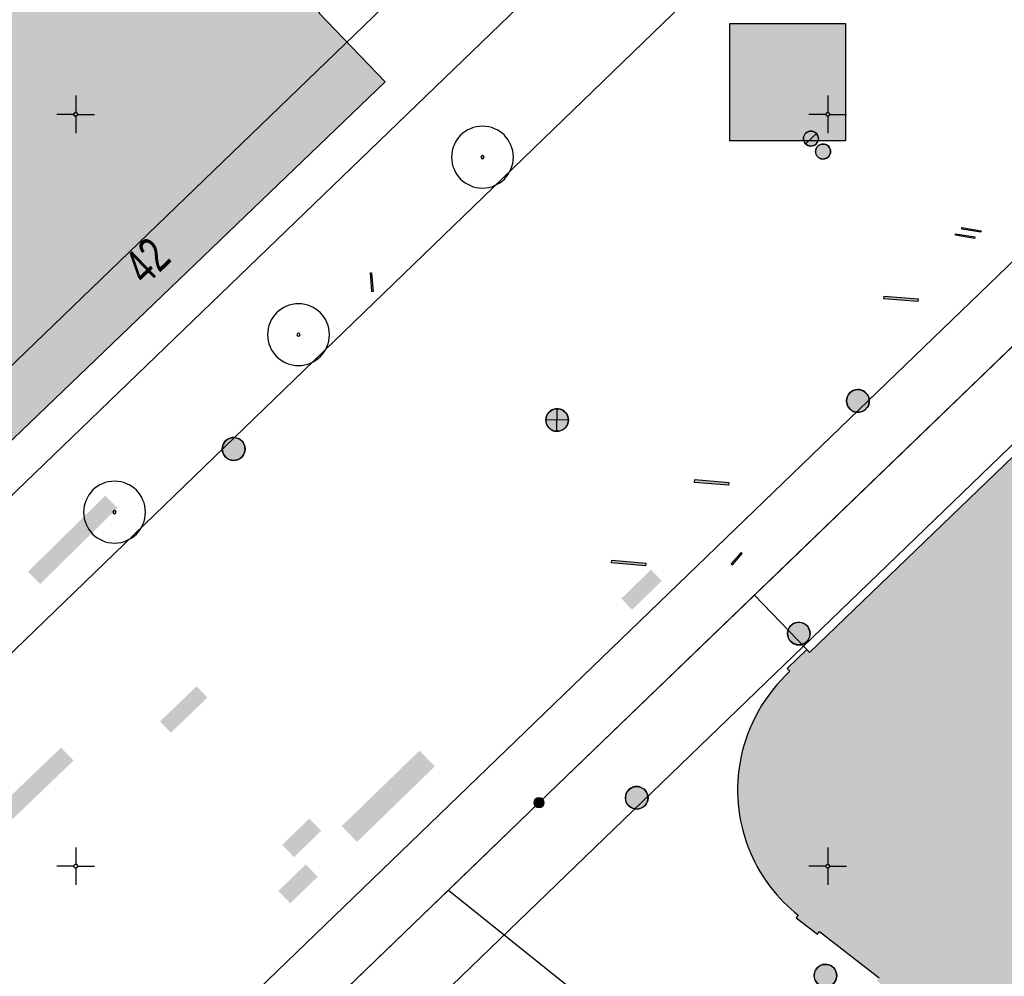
# Model space of a CAD drawing. Header units: metres. Extents: x 2695560 to 2696939, y 1260491 to 1262050.
# Tile 829 of 1005: x 2696174 to 2696207, y 1261446 to 1261478. Entities that reach past the tile are written whole.
import ezdxf

# ---------------------------------------------------------------- set-up
doc = ezdxf.new("R2010")
doc.units = ezdxf.units.M
doc.linetypes.add('AUSGEZOGEN', pattern=[0])
for name, color, linetype in [('XR$1$AV_Gebäudeflächen (BB)', 7, 'AUSGEZOGEN'), ('XR$1$AV_Grenzpunkte', 7, 'AUSGEZOGEN'), ('XR$1$AV_Haus-Nr.', 7, 'AUSGEZOGEN'), ('XR$1$AV_Koordinatennetzpunkte', 7, 'AUSGEZOGEN'), ('XR$1$AV_Linien (BB)', 7, 'AUSGEZOGEN'), ('XR$1$AW_LK_Schachtdeckel', 24, 'AUSGEZOGEN'), ('XR$1$AW_LK_Zwischenpunkt', 24, 'AUSGEZOGEN'), ('XR$1$EW_LK_Knoten', 1, 'AUSGEZOGEN'), ('XR$1$GA_LK_Absperrarmatur', 32, 'AUSGEZOGEN'), ('XR$1$GA_LK_Rohrleitungsteil', 32, 'AUSGEZOGEN'), ('XR$1$GA_LK_Siphon', 32, 'AUSGEZOGEN'), ('XR$1$GR_Baum', 94, 'AUSGEZOGEN'), ('XR$1$Liegenschaftsgrenzen', 7, 'AUSGEZOGEN'), ('XR$1$PFAV', 255, 'AUSGEZOGEN'), ('XR$1$PFAW', 255, 'AUSGEZOGEN'), ('XR$1$PFEW', 255, 'AUSGEZOGEN'), ('XR$1$PFGA', 255, 'AUSGEZOGEN'), ('XR$1$RP_Abstandslinie', 7, 'AUSGEZOGEN')]:
    doc.layers.add(name, color=color, linetype=linetype)
doc.styles.add('ARIAL', font='arial.ttf')

# ---------------------------------------------------------------- blocks, each defined once
blk = doc.blocks.new('COMPLEXOBJECT_570')
at = {"layer": 'XR$1$AV_Linien (BB)', "color": 7, "linetype": 'AUSGEZOGEN', "transparency": 33554687}
blk.add_lwpolyline([(6122.944, 11389.806), (6147.719, 11413.717), (6200.105, 11464.281), (6253.274, 11515.569)], dxfattribs=at)
blk = doc.blocks.new('COMPLEXOBJECT_580')
at = {"layer": 'XR$1$AV_Linien (BB)', "color": 7, "linetype": 'AUSGEZOGEN', "transparency": 33554687}
blk.add_lwpolyline([(6227.704, 11510.007), (6196.498, 11479.946), (6159.711, 11444.383)], dxfattribs=at)
blk = doc.blocks.new('COMPLEXOBJECT_585')
at = {"layer": 'XR$1$AV_Linien (BB)', "color": 7, "linetype": 'AUSGEZOGEN', "transparency": 33554687}
for points in [[(6199.308, 11457.202), (6198.652, 11456.571), (6198.743, 11456.478), (6198.584, 11456.324)], [(6199.02, 11448.366), (6198.954, 11448.284), (6199.654, 11447.739), (6199.726, 11447.831), (6201.71, 11446.287)]]:
    blk.add_lwpolyline(points, dxfattribs=at)
for centre, radius, start, end in [((6202.336, 11452.536), 5.332, 134.7271, 170.7276), ((6202.351, 11452.534), 5.347, 170.7377, 203.2368), ((6202.303, 11452.525), 5.299, 203.3535, 231.7191)]:
    blk.add_arc(centre, radius, start, end, dxfattribs=at)
blk = doc.blocks.new('BAV15')
at = {"layer": 'XR$1$PFAV', "transparency": 33554687}
blk.add_hatch(color=7, dxfattribs=at).paths.add_polyline_path([(0.5, 0), (0.49, 0.1), (0.46, 0.2), (0.41, 0.29), (0.34, 0.36), (0.26, 0.42), (0.17, 0.47), (0.08, 0.49), (-0.03, 0.5), (-0.13, 0.48), (-0.22, 0.45), (-0.31, 0.4), (-0.38, 0.33), (-0.44, 0.24), (-0.48, 0.15), (-0.5, 0.05), (-0.5, -0.05), (-0.48, -0.15), (-0.44, -0.24), (-0.38, -0.33), (-0.31, -0.4), (-0.22, -0.45), (-0.13, -0.48), (-0.03, -0.5), (0.08, -0.49), (0.17, -0.47), (0.26, -0.42), (0.34, -0.36), (0.41, -0.29), (0.46, -0.2), (0.49, -0.1)])
at = {"color": 7, "transparency": 33554687}
for start, end in [(90, 270), (270, 90)]:
    blk.add_arc((0, 0), 0.5, start, end, dxfattribs=at)
at = {"layer": 'XR$1$PFAV', "transparency": 33554687}
blk.add_circle((0, 0), 0.5, dxfattribs=at)
blk = doc.blocks.new('BAV2041')
at = {"color": 7, "transparency": 33554687}
for p, q in [((0, 0.5), (0, 0.05)), ((-0.05, 0), (-0.5, 0)), ((0.05, 0), (0.5, 0)), ((0, -0.05), (0, -0.5))]:
    blk.add_line(p, q, dxfattribs=at)
blk.add_circle((0, 0), 0.05, dxfattribs=at)
for start, end in [(90, 270), (270, 90)]:
    blk.add_arc((0, 0), 0.05, start, end, dxfattribs=at)
blk = doc.blocks.new('WBGR1')
at = {"color": 94, "transparency": 33554687}
for radius, start, end in [(1, 90, 270), (1, 270, 90), (0.05, 90, 270), (0.05, 270, 90)]:
    blk.add_arc((0, 0), radius, start, end, dxfattribs=at)
blk = doc.blocks.new('BAW2092')
at = {"true_color": 0x000000, "transparency": 33554687}
blk.add_hatch(color=18, dxfattribs=at).paths.add_polyline_path([(-0.03, 0.5), (-0.03, -0.5), (0.03, -0.5), (0.03, 0.5)])
at = {"transparency": 33554687}
blk.add_lwpolyline([(-0.03, 0.5), (0.03, 0.5), (0.03, -0.5), (-0.03, -0.5), (-0.03, 0.5)], close=True, dxfattribs=at)
blk = doc.blocks.new('BAW2088')
at = {"layer": 'XR$1$PFAW', "transparency": 33554687}
blk.add_hatch(color=253, dxfattribs=at).paths.add_polyline_path([(0.51, 0), (0.5, 0.101), (0.47, 0.197), (0.421, 0.286), (0.355, 0.362), (0.275, 0.424), (0.184, 0.469), (0.086, 0.494), (-0.015, 0.499), (-0.115, 0.484), (-0.21, 0.449), (-0.296, 0.395), (-0.369, 0.326), (-0.427, 0.243), (-0.467, 0.15), (-0.487, 0.051), (-0.487, -0.051), (-0.467, -0.15), (-0.427, -0.243), (-0.369, -0.326), (-0.296, -0.395), (-0.21, -0.449), (-0.115, -0.484), (-0.015, -0.499), (0.086, -0.494), (0.184, -0.469), (0.275, -0.424), (0.355, -0.362), (0.421, -0.286), (0.47, -0.197), (0.5, -0.101)])
at = {"transparency": 33554687}
for start, end in [(91.1948, 268.8052), (268.8052, 91.1948)]:
    blk.add_arc((0.01, 0), 0.5, start, end, dxfattribs=at)
at = {"layer": 'XR$1$PFAW', "transparency": 33554687}
blk.add_circle((0.01, 0), 0.5, dxfattribs=at)
blk = doc.blocks.new('BAW2082')
at = {"layer": 'XR$1$PFAW', "transparency": 33554687}
blk.add_hatch(color=7, dxfattribs=at).paths.add_polyline_path([(0.509, -0.003), (0.499, 0.098), (0.469, 0.194), (0.42, 0.283), (0.354, 0.359), (0.274, 0.421), (0.183, 0.466), (0.085, 0.491), (-0.016, 0.496), (-0.116, 0.481), (-0.211, 0.446), (-0.297, 0.392), (-0.37, 0.323), (-0.428, 0.24), (-0.468, 0.147), (-0.488, 0.047), (-0.488, -0.054), (-0.468, -0.153), (-0.428, -0.246), (-0.37, -0.329), (-0.297, -0.398), (-0.211, -0.452), (-0.116, -0.487), (-0.016, -0.502), (0.085, -0.497), (0.183, -0.472), (0.274, -0.427), (0.354, -0.366), (0.42, -0.289), (0.469, -0.2), (0.499, -0.104)])
at = {"transparency": 33554687}
for start, end in [(91.1948, 268.8052), (268.8052, 91.1948)]:
    blk.add_arc((0.01, 0), 0.5, start, end, dxfattribs=at)
at = {"layer": 'XR$1$PFAW', "transparency": 33554687}
blk.add_circle((0.009, -0.003), 0.5, dxfattribs=at)
blk = doc.blocks.new('BGA14')
at = {"transparency": 33554687}
blk.add_hatch(color=36, dxfattribs=at).paths.add_polyline_path([(-0.05, -0.5), (0.05, -0.5), (0.05, 0.5), (-0.05, 0.5)])
at = {"color": 32, "transparency": 33554687}
blk.add_lwpolyline([(-0.05, -0.5), (0.05, -0.5), (0.05, 0.5), (-0.05, 0.5), (-0.05, -0.5)], close=True, dxfattribs=at)
blk = doc.blocks.new('BGA2013')
at = {"transparency": 33554687}
blk.add_hatch(color=36, dxfattribs=at).paths.add_polyline_path([(-0.291, -0.409), (0.352, 0.357), (0.291, 0.409), (-0.352, -0.357)])
at = {"color": 32, "transparency": 33554687}
blk.add_lwpolyline([(-0.291, -0.409), (-0.352, -0.357), (0.291, 0.409), (0.352, 0.357), (-0.291, -0.409)], close=True, dxfattribs=at)
blk = doc.blocks.new('BGA15')
at = {"layer": 'XR$1$PFGA', "transparency": 33554687}
blk.add_hatch(color=7, dxfattribs=at).paths.add_polyline_path([(0.5, 0), (0.49, 0.101), (0.459, 0.197), (0.41, 0.286), (0.344, 0.362), (0.264, 0.424), (0.174, 0.469), (0.076, 0.494), (-0.025, 0.499), (-0.125, 0.484), (-0.22, 0.449), (-0.306, 0.395), (-0.379, 0.326), (-0.437, 0.243), (-0.477, 0.15), (-0.497, 0.051), (-0.497, -0.051), (-0.477, -0.15), (-0.437, -0.243), (-0.379, -0.326), (-0.306, -0.395), (-0.22, -0.449), (-0.125, -0.484), (-0.025, -0.499), (0.076, -0.494), (0.174, -0.469), (0.264, -0.424), (0.344, -0.362), (0.41, -0.286), (0.459, -0.197), (0.49, -0.101)])
at = {"color": 32, "transparency": 33554687}
for start, end in [(91.19481, 268.80519), (268.80519, 91.19481)]:
    blk.add_arc((0, 0), 0.5, start, end, dxfattribs=at)
at = {"layer": 'XR$1$PFGA', "transparency": 33554687}
blk.add_circle((0, 0), 0.5, dxfattribs=at)
blk = doc.blocks.new('BGA965')
at = {"layer": 'XR$1$PFGA', "transparency": 33554687}
blk.add_hatch(color=7, dxfattribs=at).paths.add_polyline_path([(0.5, 0), (0.49, 0.101), (0.459, 0.197), (0.41, 0.286), (0.344, 0.362), (0.264, 0.424), (0.174, 0.469), (0.076, 0.494), (-0.025, 0.499), (-0.125, 0.484), (-0.22, 0.449), (-0.306, 0.395), (-0.379, 0.326), (-0.437, 0.243), (-0.477, 0.15), (-0.497, 0.051), (-0.497, -0.051), (-0.477, -0.15), (-0.437, -0.243), (-0.379, -0.326), (-0.306, -0.395), (-0.22, -0.449), (-0.125, -0.484), (-0.025, -0.499), (0.076, -0.494), (0.174, -0.469), (0.264, -0.424), (0.344, -0.362), (0.41, -0.286), (0.459, -0.197), (0.49, -0.101)])
at = {"color": 32, "transparency": 33554687}
blk.add_line((0, 0.5), (0, -0.5), dxfattribs=at)
for start, end in [(90, 270), (270, 90)]:
    blk.add_arc((0, 0), 0.5, start, end, dxfattribs=at)
at = {"layer": 'XR$1$PFGA', "transparency": 33554687}
blk.add_circle((0, 0), 0.5, dxfattribs=at)
blk = doc.blocks.new('BEWLP2549_S')
at = {"layer": 'XR$1$PFEW', "transparency": 33554687}
blk.add_hatch(color=7, dxfattribs=at).paths.add_polyline_path([(0.5, 0), (0.49, 0.101), (0.459, 0.197), (0.41, 0.286), (0.344, 0.362), (0.264, 0.424), (0.174, 0.469), (0.076, 0.494), (-0.025, 0.499), (-0.125, 0.484), (-0.22, 0.449), (-0.306, 0.395), (-0.379, 0.326), (-0.437, 0.243), (-0.477, 0.15), (-0.497, 0.051), (-0.497, -0.051), (-0.477, -0.15), (-0.437, -0.243), (-0.379, -0.326), (-0.306, -0.395), (-0.22, -0.449), (-0.125, -0.484), (-0.025, -0.499), (0.076, -0.494), (0.174, -0.469), (0.264, -0.424), (0.344, -0.362), (0.41, -0.286), (0.459, -0.197), (0.49, -0.101)])
at = {"color": 1, "transparency": 33554687}
for p, q in [((0.354, -0.354), (-0.354, 0.354)), ((-0.354, -0.354), (0.354, 0.354))]:
    blk.add_line(p, q, dxfattribs=at)
for start, end in [(91.3809, 268.6191), (268.6191, 91.3809)]:
    blk.add_arc((0, 0), 0.5, start, end, dxfattribs=at)
at = {"layer": 'XR$1$PFEW', "transparency": 33554687}
blk.add_circle((0, 0), 0.5, dxfattribs=at)

msp = doc.modelspace()

# ---------------------------------------------------------------- hatches: boundary and pattern name
at = {"transparency": 33554687}
for points in [[(2696197.717, 1261477.829), (2696197.717, 1261473.928), (2696201.564, 1261473.928), (2696201.564, 1261477.829)], [(2696174.382, 1261459.6), (2696174.786, 1261459.19), (2696177.356, 1261461.718), (2696176.952, 1261462.128)], [(2696194.109, 1261458.707), (2696194.47, 1261458.337), (2696195.455, 1261459.299), (2696195.094, 1261459.669)], [(2696178.773, 1261454.62), (2696179.134, 1261454.246), (2696180.349, 1261455.416), (2696179.988, 1261455.79)], [(2696171.613, 1261450.042), (2696172.027, 1261449.61), (2696175.898, 1261453.32), (2696175.483, 1261453.752)], [(2696184.813, 1261451.142), (2696185.323, 1261450.617), (2696187.909, 1261453.126), (2696187.399, 1261453.651)], [(2696182.833, 1261450.52), (2696183.226, 1261450.112), (2696184.129, 1261450.982), (2696183.736, 1261451.39)], [(2696182.706, 1261448.982), (2696183.103, 1261448.573), (2696184.016, 1261449.46), (2696183.619, 1261449.869)]]:
    msp.add_hatch(color=7, dxfattribs=at).paths.add_polyline_path(points)
at = {"layer": 'XR$1$AV_Gebäudeflächen (BB)', "true_color": 0xd2d2d2, "transparency": 33554687}
for points in [[(2696263.459, 1261507.018), (2696263.39, 1261506.941), (2696263.607, 1261506.745), (2696261.719, 1261504.691), (2696261.631, 1261504.772), (2696260.754, 1261503.818), (2696260.843, 1261503.737), (2696258.934, 1261501.66), (2696258.005, 1261501.646), (2696257.991, 1261502.596), (2696257.721, 1261502.592), (2696257.717, 1261502.842), (2696256.405, 1261502.823), (2696256.409, 1261502.57), (2696256.149, 1261502.566), (2696256.154, 1261502.192), (2696255.964, 1261502.189), (2696255.968, 1261501.936), (2696249.42, 1261501.84), (2696249.416, 1261502.087), (2696249.236, 1261502.084), (2696249.23, 1261502.47), (2696248.97, 1261502.466), (2696248.967, 1261502.713), (2696247.655, 1261502.694), (2696247.659, 1261502.444), (2696247.392, 1261502.44), (2696247.406, 1261501.482), (2696246.362, 1261501.462), (2696245.462, 1261500.608), (2696245.566, 1261500.5), (2696245.307, 1261500.25), (2696245.4, 1261500.096), (2696243.743, 1261498.5), (2696243.632, 1261498.615), (2696242.699, 1261497.717), (2696242.81, 1261497.602), (2696241.153, 1261496.006), (2696241.049, 1261496.114), (2696240.109, 1261495.209), (2696240.191, 1261495.101), (2696238.517, 1261493.489), (2696238.413, 1261493.597), (2696237.479, 1261492.697), (2696237.583, 1261492.59), (2696235.902, 1261490.971), (2696235.798, 1261491.079), (2696235.538, 1261490.829), (2696235.442, 1261490.929), (2696234.599, 1261490.103), (2696234.795, 1261489.876), (2696234.641, 1261489.727), (2696234.454, 1261489.922), (2696233.849, 1261489.339), (2696233.939, 1261489.246), (2696200.368, 1261456.918), (2696200.278, 1261457.012), (2696199.622, 1261456.381), (2696199.713, 1261456.288), (2696199.554, 1261456.134), (2696199.478, 1261456.057), (2696199.404, 1261455.979), (2696199.331, 1261455.899), (2696199.26, 1261455.818), (2696199.19, 1261455.735), (2696199.122, 1261455.651), (2696199.056, 1261455.565), (2696198.992, 1261455.479), (2696198.929, 1261455.39), (2696198.868, 1261455.301), (2696198.809, 1261455.211), (2696198.752, 1261455.119), (2696198.697, 1261455.026), (2696198.644, 1261454.932), (2696198.592, 1261454.837), (2696198.543, 1261454.741), (2696198.495, 1261454.644), (2696198.449, 1261454.546), (2696198.406, 1261454.447), (2696198.364, 1261454.347), (2696198.325, 1261454.247), (2696198.287, 1261454.145), (2696198.252, 1261454.043), (2696198.218, 1261453.94), (2696198.187, 1261453.837), (2696198.158, 1261453.733), (2696198.131, 1261453.628), (2696198.106, 1261453.523), (2696198.083, 1261453.418), (2696198.062, 1261453.311), (2696198.044, 1261453.205), (2696198.029, 1261453.108), (2696198.016, 1261453.011), (2696198.005, 1261452.914), (2696197.995, 1261452.817), (2696197.987, 1261452.719), (2696197.981, 1261452.622), (2696197.977, 1261452.524), (2696197.975, 1261452.426), (2696197.974, 1261452.328), (2696197.976, 1261452.23), (2696197.978, 1261452.133), (2696197.983, 1261452.035), (2696197.99, 1261451.937), (2696197.998, 1261451.84), (2696198.008, 1261451.743), (2696198.02, 1261451.645), (2696198.034, 1261451.549), (2696198.049, 1261451.452), (2696198.067, 1261451.356), (2696198.085, 1261451.26), (2696198.106, 1261451.164), (2696198.129, 1261451.069), (2696198.153, 1261450.974), (2696198.179, 1261450.88), (2696198.206, 1261450.786), (2696198.236, 1261450.693), (2696198.267, 1261450.6), (2696198.3, 1261450.508), (2696198.334, 1261450.416), (2696198.37, 1261450.325), (2696198.408, 1261450.235), (2696198.442, 1261450.158), (2696198.478, 1261450.081), (2696198.514, 1261450.004), (2696198.552, 1261449.929), (2696198.591, 1261449.854), (2696198.631, 1261449.779), (2696198.673, 1261449.705), (2696198.715, 1261449.632), (2696198.759, 1261449.56), (2696198.804, 1261449.488), (2696198.85, 1261449.417), (2696198.897, 1261449.347), (2696198.945, 1261449.277), (2696198.995, 1261449.209), (2696199.045, 1261449.141), (2696199.097, 1261449.074), (2696199.149, 1261449.007), (2696199.203, 1261448.942), (2696199.258, 1261448.877), (2696199.314, 1261448.814), (2696199.37, 1261448.751), (2696199.428, 1261448.689), (2696199.487, 1261448.628), (2696199.546, 1261448.568), (2696199.607, 1261448.509), (2696199.669, 1261448.451), (2696199.731, 1261448.394), (2696199.795, 1261448.338), (2696199.859, 1261448.283), (2696199.924, 1261448.229), (2696199.99, 1261448.176), (2696199.924, 1261448.094), (2696200.624, 1261447.549), (2696200.696, 1261447.641), (2696202.68, 1261446.097), (2696202.598, 1261445.992), (2696202.897, 1261445.759), (2696202.576, 1261445.317), (2696202.679, 1261445.237), (2696202.088, 1261444.478), (2696201.985, 1261444.558), (2696201.634, 1261444.107), (2696203.628, 1261442.555), (2696203.58, 1261442.494), (2696203.73, 1261442.377), (2696203.251, 1261441.761), (2696203.353, 1261441.682), (2696185.723, 1261419.041), (2696185.62, 1261419.121), (2696184.809, 1261418.079), (2696184.904, 1261418.005), (2696170.919, 1261400.045), (2696129.824, 1261347.271), (2696128.338, 1261348.428), (2696111.018, 1261326.187), (2696118.318, 1261320.502), (2696118.729, 1261321.029), (2696132.916, 1261309.952), (2696134.303, 1261311.685), (2696147.766, 1261301.174), (2696147.783, 1261301.158), (2696147.8, 1261301.143), (2696147.818, 1261301.129), (2696147.837, 1261301.115), (2696147.856, 1261301.103), (2696147.875, 1261301.091), (2696147.896, 1261301.08), (2696147.916, 1261301.07), (2696147.937, 1261301.06), (2696147.959, 1261301.052), (2696147.981, 1261301.045), (2696148.003, 1261301.039), (2696148.025, 1261301.033), (2696148.048, 1261301.029), (2696148.07, 1261301.025), (2696148.093, 1261301.023), (2696148.116, 1261301.022), (2696148.139, 1261301.021), (2696148.162, 1261301.022), (2696148.185, 1261301.023), (2696148.208, 1261301.026), (2696148.231, 1261301.03), (2696148.253, 1261301.034), (2696148.276, 1261301.04), (2696148.298, 1261301.046), (2696148.319, 1261301.054), (2696148.341, 1261301.062), (2696148.362, 1261301.072), (2696148.382, 1261301.082), (2696148.402, 1261301.093), (2696148.422, 1261301.105), (2696148.531, 1261301.244), (2696151.376, 1261304.888), (2696164.603, 1261294.561), (2696168.804, 1261291.281), (2696169.742, 1261290.548), (2696169.601, 1261290.367), (2696170.05, 1261290.016), (2696169.847, 1261289.756), (2696169.95, 1261289.676), (2696167.773, 1261286.888), (2696167.678, 1261286.962), (2696167.482, 1261286.71), (2696167.395, 1261286.778), (2696166.897, 1261286.14), (2696167.378, 1261285.764), (2696167.46, 1261285.87), (2696176.904, 1261278.495), (2696178.087, 1261277.572), (2696233.012, 1261234.686), (2696239.091, 1261242.516), (2696249.413, 1261234.501), (2696283.715, 1261278.68), (2696273.346, 1261286.73), (2696273.303, 1261286.674), (2696267.033, 1261291.543), (2696269.049, 1261294.139), (2696260.009, 1261301.191), (2696257.977, 1261298.574), (2696243.963, 1261309.454), (2696247.048, 1261313.427), (2696243.936, 1261315.866), (2696250.138, 1261323.842), (2696239.215, 1261332.356), (2696240.626, 1261334.166), (2696234.316, 1261339.085), (2696232.906, 1261337.274), (2696227.763, 1261341.283), (2696229.64, 1261343.675), (2696215.937, 1261354.318), (2696215.74, 1261354.471), (2696213.875, 1261352.096), (2696207.138, 1261357.345), (2696209.828, 1261360.797), (2696210.201, 1261360.506), (2696212.218, 1261363.109), (2696213.269, 1261364.465), (2696212.934, 1261364.726), (2696219.282, 1261372.874), (2696205.189, 1261383.854), (2696205.23, 1261383.907), (2696204.71, 1261384.312), (2696204.63, 1261384.21), (2696200.026, 1261387.797), (2696200.106, 1261387.9), (2696199.885, 1261388.072), (2696203.594, 1261392.832), (2696206.995, 1261390.212), (2696208.896, 1261392.623), (2696209.518, 1261392.136), (2696213.169, 1261396.767), (2696236.737, 1261378.377), (2696236.774, 1261378.424), (2696258.007, 1261361.865), (2696257.752, 1261361.544), (2696258.61, 1261360.863), (2696259.493, 1261361.975), (2696259.364, 1261362.075), (2696276.898, 1261384.686), (2696277.001, 1261384.606), (2696277.368, 1261385.08), (2696276.452, 1261385.79), (2696276.393, 1261385.713), (2696273.275, 1261388.131), (2696273.375, 1261388.26), (2696272.467, 1261388.964), (2696269.31, 1261391.412), (2696284.301, 1261410.6), (2696284.412, 1261410.742), (2696282.992, 1261411.896), (2696293.109, 1261424.846), (2696293.142, 1261424.82), (2696301.565, 1261435.717), (2696307.873, 1261443.675), (2696292.294, 1261455.781), (2696292.709, 1261456.315), (2696292.167, 1261456.736), (2696292.588, 1261457.278), (2696301.175, 1261468.287), (2696296.017, 1261476.307), (2696293.974, 1261479.484), (2696288.247, 1261484.644), (2696287.72, 1261485.12)], [(2696148.301, 1261468.212), (2696157.099, 1261476.692), (2696157.283, 1261476.869), (2696170.56, 1261463.093), (2696171.687, 1261461.917), (2696186.258, 1261475.887), (2696184.057, 1261478.182), (2696184.591, 1261478.694), (2696177.209, 1261486.271), (2696167.529, 1261493.612), (2696166.85, 1261492.949), (2696153.746, 1261480.166), (2696153.835, 1261480.074), (2696146.557, 1261472.974), (2696145.09, 1261471.543)]]:
    msp.add_hatch(color=254, dxfattribs=at).paths.add_polyline_path(points)

# ---------------------------------------------------------------- linework, layer by layer
at = {"color": 24, "lineweight": -3, "transparency": 33554687}
msp.add_lwpolyline([(2696197.717, 1261477.829), (2696201.564, 1261477.829), (2696201.564, 1261473.928), (2696197.717, 1261473.928), (2696197.717, 1261477.829)], close=True, dxfattribs=at)
at = {"layer": 'XR$1$AV_Linien (BB)', "color": 7, "linetype": 'AUSGEZOGEN', "transparency": 33554687}
for p, q in [((2696191.91, 1261479.57), (2696158.121, 1261446.974)), ((2696200.278, 1261457.012), (2696198.53, 1261458.824))]:
    msp.add_line(p, q, dxfattribs=at)
for points in [[(2696245.902, 1261504.51), (2696238.17, 1261497.05), (2696198.53, 1261458.824)], [(2696148.301, 1261468.212), (2696145.09, 1261471.543), (2696146.557, 1261472.974), (2696153.835, 1261480.074), (2696153.746, 1261480.166), (2696166.85, 1261492.949), (2696167.529, 1261493.612), (2696177.209, 1261486.271), (2696184.591, 1261478.694), (2696184.057, 1261478.182), (2696186.258, 1261475.887), (2696171.687, 1261461.917)], [(2696233.939, 1261489.246), (2696200.368, 1261456.918), (2696200.278, 1261457.012)], [(2696198.53, 1261458.824), (2696191.37, 1261451.92), (2696188.361, 1261449.015)], [(2696188.361, 1261449.015), (2696192.612, 1261445.593), (2696166.242, 1261411.757), (2696157.146, 1261418.88)], [(2696188.361, 1261449.015), (2696186.605, 1261447.32), (2696157.146, 1261418.88)]]:
    msp.add_lwpolyline(points, dxfattribs=at)
at = {"layer": 'XR$1$Liegenschaftsgrenzen', "color": 7, "linetype": 'AUSGEZOGEN', "transparency": 33554687}
msp.add_line((2696191.91, 1261479.57), (2696158.121, 1261446.974), dxfattribs=at)
msp.add_lwpolyline([(2696255.77, 1261514.03), (2696238.17, 1261497.05), (2696191.37, 1261451.92), (2696155.736, 1261417.519)], dxfattribs=at)
at = {"layer": 'XR$1$RP_Abstandslinie', "color": 7, "linetype": 'AUSGEZOGEN', "transparency": 33554687}
for points in [[(2696296.973, 1261550.565), (2696267.85, 1261522.46), (2696232.6, 1261488.43), (2696197.34, 1261454.4), (2696165.35, 1261423.53), (2696133.3, 1261392.59), (2696109.56, 1261369.68), (2696086.21, 1261347.14)], [(2696222.22, 1261513.16), (2696191.49, 1261483.5), (2696161.49, 1261454.55), (2696145.29, 1261471.3)]]:
    msp.add_lwpolyline(points, dxfattribs=at)

# ---------------------------------------------------------------- block references
at = {"layer": 'XR$1$AV_Grenzpunkte', "color": 7, "linetype": 'AUSGEZOGEN', "lineweight": -3, "transparency": 33554687, "xscale": 0.3249999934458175, "yscale": 0.3249999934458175}
msp.add_blockref('BAV15', (2696191.37, 1261451.92), dxfattribs=at)
at = {"layer": 'XR$1$AV_Koordinatennetzpunkte', "color": 7, "linetype": 'AUSGEZOGEN', "lineweight": -3, "transparency": 33554687, "xscale": 1.25, "yscale": 1.25}
for p in [(2696175.97, 1261474.81), (2696200.97, 1261474.81), (2696175.97, 1261449.81), (2696200.97, 1261449.81)]:
    msp.add_blockref('BAV2041', p, dxfattribs=at)
at = {"layer": 'XR$1$AV_Linien (BB)', "color": 7, "linetype": 'AUSGEZOGEN', "lineweight": -3, "transparency": 33554687}
for name in ['COMPLEXOBJECT_570', 'COMPLEXOBJECT_580', 'COMPLEXOBJECT_585']:
    msp.add_blockref(name, (2690000.97, 1249999.81), dxfattribs=at)
at = {"layer": 'XR$1$AW_LK_Schachtdeckel', "color": 24, "linetype": 'AUSGEZOGEN', "lineweight": -3, "transparency": 33554687, "xscale": 0.7578193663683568, "yscale": 0.7578193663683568}
msp.add_blockref('BAW2088', (2696201.964, 1261465.28), dxfattribs=at)
at = {"layer": 'XR$1$AW_LK_Schachtdeckel', "color": 24, "linetype": 'AUSGEZOGEN', "lineweight": -3, "transparency": 33554687}
for name, p, xscale, yscale, rotation in [('BAW2088', (2696181.215, 1261463.677), 0.7578193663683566, 0.7578193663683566, 43.895602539), ('BAW2082', (2696200.013, 1261457.547), 0.7499999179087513, 0.7499999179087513, 220.4733840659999), ('BAW2082', (2696194.613, 1261452.078), 0.7499999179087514, 0.7499999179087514, 44.970171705), ('BAW2082', (2696200.887, 1261446.165), 0.7499999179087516, 0.7499999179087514, 51.02499001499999)]:
    msp.add_blockref(name, p, dxfattribs=dict(at, xscale=xscale, yscale=yscale, rotation=rotation))
at = {"layer": 'XR$1$AW_LK_Zwischenpunkt', "color": 24, "linetype": 'AUSGEZOGEN', "lineweight": -3, "transparency": 33554687, "xscale": 0.624999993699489, "yscale": 0.6249999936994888, "rotation": 184.6137264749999}
msp.add_blockref('BAW2092', (2696185.809, 1261469.227), dxfattribs=at)
at = {"layer": 'XR$1$EW_LK_Knoten', "color": 1, "linetype": 'AUSGEZOGEN', "lineweight": -3, "transparency": 33554687, "xscale": 0.749999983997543, "yscale": 0.7499999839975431, "rotation": 44.0964}
msp.add_blockref('BEWLP2549_S', (2696191.972, 1261464.645), dxfattribs=at)
at = {"layer": 'XR$1$GA_LK_Absperrarmatur', "color": 32, "linetype": 'AUSGEZOGEN', "lineweight": -3, "transparency": 33554687, "xscale": 0.4999999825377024, "yscale": 0.4999999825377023, "rotation": 313.1235}
msp.add_blockref('BGA965', (2696200.411, 1261474.002), dxfattribs=at)
at = {"layer": 'XR$1$GA_LK_Rohrleitungsteil', "color": 32, "linetype": 'AUSGEZOGEN', "lineweight": -3, "transparency": 33554687}
for name, p, xscale, yscale, rotation in [('BGA2013', (2696205.537, 1261470.763), 0.6499999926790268, 0.6499999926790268, 300.6585), ('BGA2013', (2696205.747, 1261470.967), 0.6499999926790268, 0.6499999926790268, 300.6585), ('BGA2013', (2696203.404, 1261468.675), 1.137499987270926, 1.137499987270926, 305.136), ('BGA2013', (2696197.111, 1261462.569), 1.137499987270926, 1.137499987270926, 305.136), ('BGA2013', (2696194.351, 1261459.89), 1.137499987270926, 1.137499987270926, 305.1494999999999), ('BGA14', (2696197.943, 1261460.033), 0.5, 0.5, 319.2714)]:
    msp.add_blockref(name, p, dxfattribs=dict(at, xscale=xscale, yscale=yscale, rotation=rotation))
at = {"layer": 'XR$1$GA_LK_Siphon', "color": 32, "linetype": 'AUSGEZOGEN', "lineweight": -3, "transparency": 33554687, "xscale": 0.4999999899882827, "yscale": 0.4999999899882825, "rotation": 313.1235}
msp.add_blockref('BGA15', (2696200.813, 1261473.573), dxfattribs=at)
at = {"layer": 'XR$1$GR_Baum', "color": 94, "linetype": 'AUSGEZOGEN', "lineweight": -3, "transparency": 33554687, "xscale": 1.027451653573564, "yscale": 1.027451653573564}
for p in [(2696189.492, 1261473.386), (2696183.376, 1261467.483), (2696177.26, 1261461.581)]:
    msp.add_blockref('WBGR1', p, dxfattribs=at)

# ---------------------------------------------------------------- texts
at = {"layer": 'XR$1$AV_Haus-Nr.', "color": 7, "transparency": 33554687, "insert": (2696178.743, 1261469.523), "char_height": 1.1621, "width": 1.68109, "attachment_point": 8, "rotation": 43.7949, "style": 'ARIAL'}
msp.add_mtext('\\W0.70;42', dxfattribs=at)

doc.saveas('drawing.dxf')
